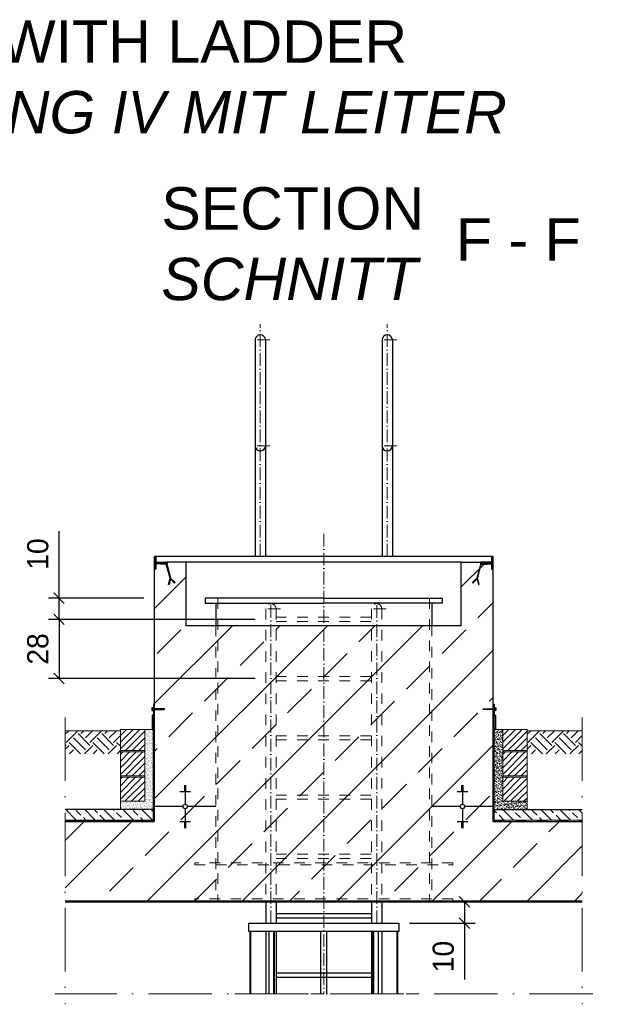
# Model space of a CAD drawing. Header units: millimetres. Extents: x -3395 to 5934498, y -177084 to 63013.
# Tile 390 of 652: x 109808 to 112604, y -48572 to -43920. Entities that reach past the tile are written whole.
import ezdxf

# ---------------------------------------------------------------- set-up
doc = ezdxf.new("R2010")
doc.units = ezdxf.units.MM
doc.linetypes.add('ACAD_ISO10W100', pattern=[18, 12, -3, 0, -3])
doc.linetypes.add('JIS_02_1.0', pattern=[2, 1, -1])
doc.layers.add('0_0_1_im Papierbereich gezeichnet', color=7, linetype='Continuous')
doc.layers.add('Bemaßung', color=7, linetype='Continuous', lineweight=9)
doc.layers.add('Beschriftung', color=7, linetype='Continuous', lineweight=9)
doc.styles.add('LBB3.5M1000', font='isocp.shx', dxfattribs={"height": 3.5})
doc.dimstyles.new('DIN', dxfattribs={"dimtxt": 2.5, "dimasz": 2.5, "dimexe": 1.25, "dimexo": 0.625, "dimtad": 1, "dimtih": 1, "dimdec": 4, "dimdsep": 46, "dimlunit": 6, "dimtxsty": 'Standard', "dimcen": 2.5, "dimadec": 0, "dimazin": 0, "dimtfac": 1, "dimtdec": 4, "dimtmove": 0, "dimatfit": 3, "dimfxl": 0, "dimtvp": 1, "dimtolj": 1, "dimtzin": 0, "dimarcsym": 0})
pattern_1 = [(45, (227.328, -1601.2524), (-2.24506403, 2.24506403), [])]
pattern_2 = [(37.5, (-14907.319, -9518.298), (-0.4000078, 12.2353309), [0, -9.652, 0, -10.795, 0, -10.31875]), (7.5, (-14907.319, -9518.298), (11.238082, 17.9206275), [0, -5.207, 0, -8.6995, 0, -3.33375]), (327.5, (-14915.129, -9518.298), (19.77480926, 0.0359296), [0, -3.175, 0, -11.43, 0, -14.9225]), (317.5, (-14915.13, -9518.298), (19.0889113, 5.573233), [0, -1.5875, 0, -7.493, 0, -8.5725])]
pattern_3 = [(45, (15932.7822, -9643.0579), (-0.898025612, 0.898025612), [])]
pattern_4 = [(45, (15932.782, -9849.52), (-15.715448, 15.715448), [])]
pattern_5 = [(135, (0, 320.98), (-44.90128, -44.90128), []), (135, (3e-15, 365.88), (-44.90128, -44.90128), [31.75, -15.875])]

# ---------------------------------------------------------------- blocks, each defined once
blk = doc.blocks.new('_Oblique')
at = {"color": 0, "linetype": 'ByBlock', "lineweight": -2}
blk.add_line((-0.5, -0.5), (0.5, 0.5), dxfattribs=at)
blk = doc.blocks.new('*D79')
at = {"layer": 'Bemaßung', "color": 0, "lineweight": -2, "transparency": 16777216}
for p, q in [((109994.2, -46652.8), (109994.2, -46336.1)), ((110395.5, -46652.8), (109944.2, -46652.8)), ((109994.2, -46752.8), (109994.2, -46652.8)), ((110395.5, -46752.8), (109944.2, -46752.8)), ((109994.2, -46752.8), (109994.2, -46802.8))]:
    blk.add_line(p, q, dxfattribs=at)
at = {"layer": 'DEFPOINTS', "color": 0, "transparency": 16777216}
for p in [(109994.2, -46652.8), (110445.5, -46652.8), (110445.5, -46752.8)]:
    blk.add_point(p, dxfattribs=at)
at = {"layer": 'Bemaßung', "color": 0, "lineweight": -2, "transparency": 16777216, "xscale": 50, "yscale": 50, "zscale": 50}
for p, rotation in [((109994.2, -46652.8), 270), ((109994.2, -46752.8), 90)]:
    blk.add_blockref('_Oblique', p, dxfattribs=dict(at, rotation=rotation))
at = {"layer": 'Bemaßung', "color": 0, "transparency": 16777216, "insert": (109894.2, -46444.4), "char_height": 100, "attachment_point": 5, "rotation": 90}
blk.add_mtext('\\A1;10', dxfattribs=at)
blk = doc.blocks.new('*D80')
at = {"layer": 'Bemaßung', "color": 0, "lineweight": -2, "transparency": 16777216}
for p, q in [((110921.3, -46752.8), (109944.2, -46752.8)), ((109994.2, -46752.8), (109994.2, -47032.8)), ((110921.3, -47032.8), (109944.2, -47032.8))]:
    blk.add_line(p, q, dxfattribs=at)
at = {"layer": 'DEFPOINTS', "color": 0, "transparency": 16777216}
for p in [(110971.3, -46752.8), (109994.2, -47032.8), (110971.3, -47032.8)]:
    blk.add_point(p, dxfattribs=at)
at = {"layer": 'Bemaßung', "color": 0, "lineweight": -2, "transparency": 16777216, "xscale": 50, "yscale": 50, "zscale": 50}
for p, rotation in [((109994.2, -46752.8), 90), ((109994.2, -47032.8), 270)]:
    blk.add_blockref('_Oblique', p, dxfattribs=dict(at, rotation=rotation))
at = {"layer": 'Bemaßung', "color": 0, "transparency": 16777216, "insert": (109894.2, -46892.8), "char_height": 100, "attachment_point": 5, "rotation": 90}
blk.add_mtext('\\A1;28', dxfattribs=at)
blk = doc.blocks.new('*D82')
at = {"layer": 'Bemaßung', "color": 0, "lineweight": -2, "transparency": 16777216}
for p, q in [((111650.5, -48087.8), (111960.6, -48087.8)), ((111910.6, -48087.8), (111910.6, -48187.8)), ((111650.5, -48187.8), (111960.6, -48187.8)), ((111910.6, -48187.8), (111910.6, -48454.4))]:
    blk.add_line(p, q, dxfattribs=at)
at = {"layer": 'DEFPOINTS', "color": 0, "transparency": 16777216}
for p in [(111600.5, -48087.8), (111910.6, -48087.8), (111600.5, -48187.8)]:
    blk.add_point(p, dxfattribs=at)
at = {"layer": 'Bemaßung', "color": 0, "lineweight": -2, "transparency": 16777216, "xscale": 50, "yscale": 50, "zscale": 50}
for p, rotation in [((111910.6, -48087.8), 90), ((111910.6, -48187.8), 270)]:
    blk.add_blockref('_Oblique', p, dxfattribs=dict(at, rotation=rotation))
at = {"layer": 'Bemaßung', "color": 0, "transparency": 16777216, "insert": (111810.6, -48346.1), "char_height": 100, "attachment_point": 5, "rotation": 90}
blk.add_mtext('\\A1;10', dxfattribs=at)

msp = doc.modelspace()

# ---------------------------------------------------------------- hatches: boundary and pattern name
at = {"lineweight": 5}
h = msp.add_hatch(dxfattribs=at)
h.set_pattern_fill('ANSI31', color=256)
h.set_pattern_definition(pattern_1)
edge = h.paths.add_edge_path()
edge.add_arc((110459.48865, -46496.76793), 7, 90, 180)
edge.add_line((110452.48865, -46496.76793), (110452.48865, -46512.76793))
edge.add_arc((110448.98865, -46512.76793), 3.5, -90, 0, ccw=False)
edge.add_line((110448.98865, -46516.26793), (110445.48865, -46516.26793))
edge.add_line((110445.48865, -46516.26793), (110445.48865, -46456.26793))
edge.add_line((110445.48865, -46456.26793), (110448.98865, -46456.26793))
edge.add_arc((110448.98865, -46459.76793), 3.5, 0, 90, ccw=False)
edge.add_line((110452.48865, -46459.76793), (110452.48865, -46475.76793))
edge.add_arc((110459.48865, -46475.76793), 7, 180, 270)
edge.add_line((110459.48865, -46482.76793), (110503.48865, -46482.76793))
edge.add_arc((110503.48865, -46484.76793), 2, 0, 90, ccw=False)
edge.add_line((110505.48865, -46484.76793), (110505.48865, -46487.76793))
edge.add_arc((110503.48865, -46487.76793), 2, -90, 0, ccw=False)
edge.add_line((110503.48865, -46489.76793), (110459.48865, -46489.76793))
h = msp.add_hatch(dxfattribs=at)
h.set_pattern_fill('ANSI31', color=256)
h.set_pattern_definition(pattern_1)
edge = h.paths.add_edge_path()
edge.add_arc((112031.48865, -46496.76793), 7, 360, 450, ccw=False)
edge.add_line((112038.48865, -46496.76793), (112038.48865, -46512.76793))
edge.add_arc((112041.98865, -46512.76793), 3.5, 540, 630)
edge.add_line((112041.98865, -46516.26793), (112045.48865, -46516.26793))
edge.add_line((112045.48865, -46516.26793), (112045.48865, -46456.26793))
edge.add_line((112045.48865, -46456.26793), (112041.98865, -46456.26793))
edge.add_arc((112041.98865, -46459.76793), 3.5, 450, 540)
edge.add_line((112038.48865, -46459.76793), (112038.48865, -46475.76793))
edge.add_arc((112031.48865, -46475.76793), 7, 270, 360, ccw=False)
edge.add_line((112031.48865, -46482.76793), (111987.48865, -46482.76793))
edge.add_arc((111987.48865, -46484.76793), 2, 450, 540)
edge.add_line((111985.48865, -46484.76793), (111985.48865, -46487.76793))
edge.add_arc((111987.48865, -46487.76793), 2, 540, 630)
edge.add_line((111987.48865, -46489.76793), (112031.48865, -46489.76793))
at = {"lineweight": 9}
h = msp.add_hatch(dxfattribs=at)
h.set_pattern_fill('ANSI33', color=256, scale=50)
h.set_pattern_definition([(45, (0, -1340.02), (-224.5064, 224.5064), []), (45, (224.5, -1340.02), (-224.5064, 224.5064), [158.75, -79.375])])
edge = h.paths.add_edge_path()
edge.add_arc((111987.48865, -46484.76793), 2, 90, 180)
edge.add_line((111985.48865, -46484.76793), (111985.48865, -46487.76793))
edge.add_arc((111987.48865, -46487.76793), 2, 180, 270)
edge.add_line((111987.48865, -46489.76793), (112031.48865, -46489.76793))
edge.add_arc((112031.48865, -46496.76793), 7, 0, 90, ccw=False)
edge.add_line((112038.48865, -46496.76793), (112038.48865, -46512.76793))
edge.add_arc((112041.98865, -46512.76793), 3.5, 180, 270)
edge.add_line((112041.98865, -46516.26793), (112045.48865, -46516.26793))
edge.add_line((112045.48865, -46516.26793), (112045.48865, -47707.2569))
edge.add_line((112045.48865, -47707.2569), (112467.14797, -47707.2569))
edge.add_line((112467.14797, -47707.2569), (112467.14797, -48082.76682))
edge.add_line((112467.14797, -48082.76682), (110023.82933, -48082.76682))
edge.add_line((110023.82933, -48082.76682), (110023.82933, -47707.2569))
edge.add_line((110023.82933, -47707.2569), (110445.48865, -47707.2569))
edge.add_line((110445.48865, -47707.2569), (110445.48865, -46482.76793))
edge.add_line((110445.48865, -46482.76793), (110595.48865, -46482.76793))
edge.add_line((110595.48865, -46482.76793), (110595.48865, -46782.76793))
edge.add_line((110595.48865, -46782.76793), (111895.48865, -46782.76793))
edge.add_line((111895.48865, -46782.76793), (111895.48865, -46482.76793))
edge.add_line((111895.48865, -46482.76793), (111987.48865, -46482.76793))
h = msp.add_hatch(color=256)
h.dxf.hatch_style = 1
h.paths.add_polyline_path([(110518.90208, -46558.88274), (110501.18667, -46492.76793), (110472.33766, -46492.76793), (110472.33766, -46489.76793), (110503.48865, -46489.76793), (110521.79986, -46558.10628), (110542.72886, -46579.03528), (110540.60754, -46581.1566), (110521.23145, -46561.78051), (110514.13931, -46588.24874), (110511.24153, -46587.47228)])
h = msp.add_hatch(color=256)
h.dxf.hatch_style = 1
h.paths.add_polyline_path([(111972.07522, -46558.88274), (111989.79063, -46492.76793), (112018.63964, -46492.76793), (112018.63964, -46489.76793), (111987.48865, -46489.76793), (111969.17744, -46558.10628), (111948.24844, -46579.03528), (111950.36976, -46581.1566), (111969.74585, -46561.78051), (111976.83799, -46588.24874), (111979.73577, -46587.47228)])
h = msp.add_hatch(color=256)
h.dxf.hatch_style = 1
h.paths.add_polyline_path([(110445.48865, -47152.83565), (110440.48126, -47152.83565), (110440.48126, -47175.22993), (110445.48534, -47175.22993)])
h.paths.add_polyline_path([(110445.48534, -47175.22993), (110440.48126, -47175.22993), (110440.48126, -47178.37029), (110445.48487, -47178.37029)])
h.paths.add_polyline_path([(110445.48487, -47178.37029), (110440.48126, -47178.37029), (110440.48126, -47186.21435), (110440.48126, -47200.76458), (110434.48865, -47206.75718), (110434.48865, -47273.18804), (110439.48865, -47273.18804), (110439.48865, -47208.82825), (110445.48126, -47202.83565)])
h = msp.add_hatch(color=256)
h.dxf.hatch_style = 1
h.paths.add_polyline_path([(112045.48865, -47152.83565), (112050.49605, -47152.83565), (112050.49605, -47175.22993), (112045.49196, -47175.22993)])
h.paths.add_polyline_path([(112045.49196, -47175.22993), (112050.49605, -47175.22993), (112050.49605, -47178.37029), (112045.49243, -47178.37029)])
h.paths.add_polyline_path([(112045.49243, -47178.37029), (112050.49605, -47178.37029), (112050.49605, -47186.21435), (112050.49605, -47200.76458), (112056.48865, -47206.75718), (112056.48865, -47273.18804), (112051.48865, -47273.18804), (112051.48865, -47208.82825), (112045.49605, -47202.83565)])
at = {"lineweight": 5}
h = msp.add_hatch(dxfattribs=at)
h.set_pattern_fill('ANSI31', color=256, scale=0.4, style=0)
h.set_pattern_definition(pattern_3)
h.paths.add_polyline_path([(110440.48126, -47178.37029), (110492.98893, -47178.37029), (110492.98893, -47175.22993), (110440.48126, -47175.22993)])
h = msp.add_hatch(dxfattribs=at)
h.set_pattern_fill('ANSI31', color=256, scale=0.4, style=0)
h.set_pattern_definition(pattern_3)
h.paths.add_polyline_path([(112050.49605, -47178.37029), (111997.98837, -47178.37029), (111997.98837, -47175.22993), (112050.49605, -47175.22993)])
h = msp.add_hatch()
h.set_pattern_fill('EARTH', color=256, scale=12.5, angle=45, style=0)
h.set_pattern_definition([(45, (86903.54, -9729.34), (7e-15, 112.2532), [79.375, -79.375]), (45, (86882.496, -9708.29), (7e-15, 112.2532), [79.375, -79.375]), (45, (86861.45, -9687.25), (7e-15, 112.2532), [79.375, -79.375]), (135, (86861.45, -9673.214), (-112.2532, 7e-15), [79.375, -79.375]), (135, (86882.496, -9652.17), (-112.2532, 7e-15), [79.375, -79.375]), (135, (86903.54, -9631.12), (-112.2532, 7e-15), [79.375, -79.375])])
h.paths.add_polyline_path([(110284.4094, -47388.2066), (110284.4094, -47361.40866), (110284.4094, -47279.11881), (110023.75008, -47279.11881), (110023.75008, -47388.2066)])
h = msp.add_hatch(dxfattribs=at)
h.set_pattern_fill('ANSI31', color=256, scale=7, style=0)
h.set_pattern_definition([(45, (24152.976, 807.59), (-15.715448, 15.715448), [])])
h.paths.add_polyline_path([(110284.48839, -47273.18804), (110399.48865, -47273.18804), (110399.48865, -47372.18804), (110284.48865, -47372.18804)])
h = msp.add_hatch(dxfattribs=at)
h.set_pattern_fill('ANSI31', color=256, scale=7, style=0)
h.set_pattern_definition([(45, (25959.976, 807.59), (-15.715448, 15.715448), [])])
h.paths.add_polyline_path([(112091.48839, -47273.18804), (112206.48865, -47273.18804), (112206.48865, -47372.18804), (112091.48865, -47372.18804)])
h = msp.add_hatch()
h.set_pattern_fill('EARTH', color=256, scale=12.5, angle=45, style=0)
h.set_pattern_definition([(45, (89086.2, -9729.34), (7e-15, 112.2532), [79.375, -79.375]), (45, (89065.155, -9708.29), (7e-15, 112.2532), [79.375, -79.375]), (45, (89044.11, -9687.25), (7e-15, 112.2532), [79.375, -79.375]), (135, (89044.11, -9673.214), (-112.2532, 7e-15), [79.375, -79.375]), (135, (89065.155, -9652.17), (-112.2532, 7e-15), [79.375, -79.375]), (135, (89086.2, -9631.12), (-112.2532, 7e-15), [79.375, -79.375])])
h.paths.add_polyline_path([(112467.06872, -47388.2066), (112467.06872, -47361.40866), (112467.06872, -47279.11881), (112206.4094, -47279.11881), (112206.4094, -47388.2066)])
h = msp.add_hatch(dxfattribs=at)
h.set_pattern_fill('ANSI31', color=256, scale=7, style=0)
h.set_pattern_definition([(45, (24152.976, 687.59), (-15.715448, 15.715448), [])])
h.paths.add_polyline_path([(110284.48865, -47379.18804), (110399.48865, -47379.18804), (110399.48865, -47492.18804), (110284.48865, -47492.18804)])
h = msp.add_hatch(dxfattribs=at)
h.set_pattern_fill('ANSI31', color=256, scale=7, style=0)
h.set_pattern_definition([(45, (25959.976, 687.59), (-15.715448, 15.715448), [])])
h.paths.add_polyline_path([(112091.48865, -47379.18804), (112206.48865, -47379.18804), (112206.48865, -47492.18804), (112091.48865, -47492.18804)])
h = msp.add_hatch(dxfattribs=at)
h.set_pattern_fill('ANSI31', color=256, scale=7, style=0)
h.set_pattern_definition(pattern_4)
h.paths.add_polyline_path([(110399.48865, -47499.18804), (110284.48865, -47499.18804), (110284.48865, -47612.18804), (110399.48865, -47612.18804)])
h = msp.add_hatch(dxfattribs=at)
h.set_pattern_fill('ANSI31', color=256, scale=7, style=0)
h.set_pattern_definition(pattern_4)
h.paths.add_polyline_path([(112091.48865, -47499.18804), (112206.48865, -47499.18804), (112206.48865, -47612.18804), (112091.48865, -47612.18804)])
at = {"lineweight": 9}
h = msp.add_hatch(dxfattribs=at)
h.set_pattern_fill('ANSI33', color=256, scale=10, angle=90)
h.set_pattern_definition(pattern_5)
h.paths.add_polyline_path([(110023.82933, -47651.33293), (110439.56169, -47651.33293), (110439.56916, -47701.33741), (110023.82933, -47701.33741)])
h = msp.add_hatch(dxfattribs=at)
h.set_pattern_fill('ANSI33', color=256, scale=10, angle=90)
h.set_pattern_definition(pattern_5)
h.paths.add_polyline_path([(112467.14797, -47651.33293), (112051.41561, -47651.33293), (112051.40814, -47701.33741), (112467.14797, -47701.33741)])
at = {"layer": 'Bemaßung', "lineweight": 5}
h = msp.add_hatch(dxfattribs=at)
h.set_pattern_fill('AR-SAND', color=256, scale=0.25)
h.set_pattern_definition(pattern_2)
h.paths.add_polyline_path([(110439.48865, -47273.18804), (110434.48865, -47273.18804), (110399.48865, -47273.18804), (110399.48865, -47386.18804), (110399.48865, -47499.18804), (110399.48865, -47612.18804), (110284.48865, -47612.18804), (110284.5049, -47651.33293), (110439.5049, -47651.33258)])
h = msp.add_hatch(dxfattribs=at)
h.set_pattern_fill('AR-SAND', color=256, scale=0.25)
h.set_pattern_definition(pattern_2)
h.paths.add_polyline_path([(112051.48778, -47273.18733), (112056.48778, -47273.18733), (112056.48654, -47273.18771), (112091.48654, -47273.18771), (112091.48865, -47386.18804), (112091.48865, -47499.18804), (112091.48865, -47612.18804), (112206.48865, -47612.18804), (112206.4724, -47651.33293), (112051.4724, -47651.33258)])

# ---------------------------------------------------------------- linework, layer by layer
at = {"linetype": 'ACAD_ISO10W100', "lineweight": 18, "ltscale": 5}
for p, q in [((110945.48865, -46456.26793), (110945.48865, -45358.61692)), ((111545.48865, -46456.26793), (111545.48865, -45358.61692)), ((110990.41401, -45432.91792), (110900.56329, -45432.91792)), ((111590.41401, -45432.91792), (111500.56329, -45432.91792)), ((110990.41401, -45932.91792), (110900.56329, -45932.91792)), ((111590.41401, -45932.91792), (111500.56329, -45932.91792)), ((111245.48865, -46348.26683), (111245.48865, -48521.69973)), ((111040.41401, -46702.91792), (110950.56329, -46702.91792)), ((110995.48865, -48187.76692), (110995.48865, -46661.98536)), ((111540.41401, -46702.76692), (111450.56329, -46702.76692)), ((111495.48865, -48187.76692), (111495.48865, -46661.98536)), ((111695.48865, -48521.69973), (110795.48865, -48521.69973))]:
    msp.add_line(p, q, dxfattribs=at)
for p, q in [((110921.33865, -45432.76692), (110921.33865, -46456.26793)), ((110969.63865, -45432.76692), (110969.63865, -46456.26793)), ((111521.33865, -45432.76692), (111521.33865, -46456.26793)), ((111569.63865, -45432.76692), (111569.63865, -46456.26793)), ((112045.48865, -46456.26793), (110445.48865, -46456.26793)), ((110445.48865, -47707.2569), (110445.48865, -46516.26793)), ((110595.48865, -46482.76793), (110503.48865, -46482.76793)), ((111895.48865, -46482.76793), (110595.48865, -46482.76793)), ((110595.48865, -46782.76793), (110595.48865, -46482.76793)), ((111895.48865, -46782.76793), (111895.48865, -46482.76793)), ((111895.48865, -46482.76793), (111987.48865, -46482.76793)), ((112045.48865, -47707.2569), (112045.48865, -46516.26793)), ((110735.48865, -46675.76692), (110735.48865, -46782.76793)), ((111755.48865, -46675.76692), (111755.48865, -46782.76793)), ((111895.48865, -46782.76793), (110595.48865, -46782.76793)), ((110585.48865, -47537.33636), (110595.48865, -47537.33636)), ((110585.48865, -47540.85626), (110595.48865, -47540.85626)), ((110585.48865, -47544.37617), (110595.48865, -47544.37617)), ((110590.48865, -47536.98964), (110590.48865, -47626.63711)), ((111895.48865, -47537.33636), (111905.48865, -47537.33636)), ((111895.48865, -47540.85626), (111905.48865, -47540.85626)), ((111895.48865, -47544.37617), (111905.48865, -47544.37617)), ((111900.48865, -47536.98964), (111900.48865, -47626.63711)), ((110565.48865, -47565.4956), (110615.48865, -47565.4956)), ((110585.48865, -47547.89607), (110595.48865, -47547.89607)), ((110585.48865, -47551.41598), (110595.48865, -47551.41598)), ((110585.48865, -47554.93588), (110595.48865, -47554.93588)), ((110585.48865, -47558.45579), (110595.48865, -47558.45579)), ((110585.48865, -47561.97569), (110595.48865, -47561.97569)), ((111875.48865, -47565.4956), (111925.48865, -47565.4956)), ((111895.48865, -47547.89607), (111905.48865, -47547.89607)), ((111895.48865, -47551.41598), (111905.48865, -47551.41598)), ((111895.48865, -47554.93588), (111905.48865, -47554.93588)), ((111895.48865, -47558.45579), (111905.48865, -47558.45579)), ((111895.48865, -47561.97569), (111905.48865, -47561.97569)), ((110580.13612, -47636.98964), (110445.48865, -47636.98964)), ((110735.48865, -47636.98964), (110600.84118, -47636.98964)), ((111890.13612, -47636.98964), (111755.48865, -47636.98964)), ((112045.48865, -47636.98964), (111910.84118, -47636.98964)), ((110439.56169, -47651.33293), (110023.82933, -47651.33293)), ((110590.48865, -47647.34217), (110590.48865, -47736.98964)), ((111900.48865, -47647.34217), (111900.48865, -47736.98964)), ((112051.41561, -47651.33293), (112467.14797, -47651.33293)), ((110023.82933, -47707.2569), (110445.48865, -47707.2569)), ((110445.48865, -47707.2569), (110023.82933, -47707.2569)), ((110565.48865, -47708.48368), (110615.48865, -47708.48368)), ((110585.48865, -47712.00359), (110595.48865, -47712.00359)), ((110585.48865, -47715.52349), (110595.48865, -47715.52349)), ((110585.48865, -47719.0434), (110595.48865, -47719.0434)), ((110585.48865, -47722.5633), (110595.48865, -47722.5633)), ((110585.48865, -47726.08321), (110595.48865, -47726.08321)), ((110585.48865, -47729.60311), (110595.48865, -47729.60311)), ((111875.48865, -47708.48368), (111925.48865, -47708.48368)), ((111895.48865, -47712.00359), (111905.48865, -47712.00359)), ((111895.48865, -47715.52349), (111905.48865, -47715.52349)), ((111895.48865, -47719.0434), (111905.48865, -47719.0434)), ((111895.48865, -47722.5633), (111905.48865, -47722.5633)), ((111895.48865, -47726.08321), (111905.48865, -47726.08321)), ((111895.48865, -47729.60311), (111905.48865, -47729.60311)), ((112045.48865, -47707.2569), (112467.14797, -47707.2569)), ((110585.48865, -47733.12302), (110595.48865, -47733.12302)), ((110585.48865, -47736.64292), (110595.48865, -47736.64292)), ((111895.48865, -47733.12302), (111905.48865, -47733.12302)), ((111895.48865, -47736.64292), (111905.48865, -47736.64292)), ((110023.82933, -48082.76682), (112467.14797, -48082.76682)), ((110023.82933, -48087.76692), (112467.14797, -48087.76692)), ((110971.33865, -48082.76692), (110971.33865, -48187.76692)), ((111019.63865, -48082.76692), (111019.63865, -48187.76692)), ((111471.33865, -48082.76703), (111471.33865, -48187.76703)), ((111519.63865, -48082.76703), (111519.63865, -48187.76703)), ((111019.63865, -48142.76692), (111471.33865, -48142.76692)), ((111019.63865, -48162.76692), (111471.33865, -48162.76692)), ((110971.33865, -48227.76692), (110971.33865, -48521.69973)), ((110987.39468, -48521.69973), (110987.39468, -48227.76692)), ((111008.60788, -48521.69973), (111008.60788, -48227.76692)), ((111012.14341, -48521.69973), (111012.14341, -48227.76692)), ((111019.63865, -48227.76692), (111019.63865, -48521.69973)), ((111471.33865, -48227.76692), (111471.33865, -48521.69973)), ((111478.83389, -48521.69973), (111478.83389, -48227.76692)), ((111482.36942, -48521.69973), (111482.36942, -48227.76692)), ((111503.58263, -48521.69973), (111503.58263, -48227.76692)), ((111519.63865, -48227.76692), (111519.63865, -48521.69973)), ((111019.63865, -48422.76692), (111471.33865, -48422.76692)), ((111019.63865, -48442.76692), (111471.33865, -48442.76692))]:
    msp.add_line(p, q)
at = {"linetype": 'JIS_02_1.0', "lineweight": 18, "ltscale": 50}
for p, q in [((110745.48865, -46652.76692), (110745.48865, -48087.76692)), ((111745.48865, -46652.76692), (111745.48865, -48087.76692)), ((110971.33865, -46702.91792), (110971.33865, -48082.76682)), ((111019.63865, -46702.91792), (111019.63865, -48082.76682)), ((111471.33865, -46702.76692), (111471.33865, -48082.76682)), ((111519.63865, -46702.76692), (111519.63865, -48082.76682)), ((111019.63865, -46742.76692), (111471.33865, -46742.76692)), ((110735.48865, -46782.76793), (110735.48865, -48082.76682)), ((111019.63865, -46762.76692), (111471.33865, -46762.76692)), ((111755.48865, -46782.76793), (111755.48865, -48082.76682)), ((111019.63865, -47022.76692), (111471.33865, -47022.76692)), ((111019.63865, -47042.76692), (111471.33865, -47042.76692)), ((111019.63865, -47302.76692), (111471.33865, -47302.76692)), ((111019.63865, -47322.76692), (111471.33865, -47322.76692)), ((111019.63865, -47582.76692), (111471.33865, -47582.76692)), ((111019.63865, -47602.76692), (111471.33865, -47602.76692)), ((111019.63865, -47862.76692), (111471.33865, -47862.76692)), ((111019.63865, -47882.76692), (111471.33865, -47882.76692))]:
    msp.add_line(p, q, dxfattribs=at)
at = {"linetype": 'ACAD_ISO10W100', "lineweight": 18, "ltscale": 25}
for p, q in [((110023.82933, -47216.278), (110023.82933, -48571.69973)), ((112467.14797, -47216.278), (112467.14797, -48571.69973)), ((112517.14797, -48521.69973), (109973.82933, -48521.69973))]:
    msp.add_line(p, q, dxfattribs=at)
at = {"lineweight": 9}
for p, q in [((110439.56916, -47701.33741), (110439.48865, -47208.82825)), ((112051.40814, -47701.33741), (112051.48865, -47208.82825)), ((110439.56916, -47701.33741), (110023.82933, -47701.33741)), ((112051.40814, -47701.33741), (112467.14797, -47701.33741))]:
    msp.add_line(p, q, dxfattribs=at)
at = {"linetype": 'JIS_02_1.0', "lineweight": 25, "ltscale": 50}
for p, q in [((110440.96473, -47702.73298), (110440.96473, -47207.35218)), ((112050.01258, -47702.73298), (112050.01258, -47207.35218)), ((110440.96473, -47702.73298), (110023.82933, -47702.73298)), ((112050.01258, -47702.73298), (112467.14797, -47702.73298))]:
    msp.add_line(p, q, dxfattribs=at)
at = {"linetype": 'ACAD_ISO10W100', "lineweight": 13, "ltscale": 25}
for p, q in [((110023.75008, -47279.11881), (110284.4094, -47279.11881)), ((110399.48865, -47273.18804), (110439.50522, -47273.18206)), ((112091.48865, -47273.18804), (112051.47208, -47273.18729)), ((112206.4094, -47279.11881), (112467.06872, -47279.11881)), ((110284.48865, -47612.18804), (110284.48865, -47651.33293)), ((112206.48865, -47612.18804), (112206.48865, -47651.33293))]:
    msp.add_line(p, q, dxfattribs=at)
for points in [[(110459.48865, -46489.76793, 0.4142135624), (110452.48865, -46496.76793), (110452.48865, -46512.76793, -0.4142135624), (110448.98865, -46516.26793), (110445.48865, -46516.26793), (110445.48865, -46456.26793), (110448.98865, -46456.26793, -0.4142135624), (110452.48865, -46459.76793), (110452.48865, -46475.76793, 0.4142135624), (110459.48865, -46482.76793), (110503.48865, -46482.76793, -0.4142135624), (110505.48865, -46484.76793), (110505.48865, -46487.76793, -0.4142135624), (110503.48865, -46489.76793)], [(112031.48865, -46489.76793, -0.4142135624), (112038.48865, -46496.76793), (112038.48865, -46512.76793, 0.4142135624), (112041.98865, -46516.26793), (112045.48865, -46516.26793), (112045.48865, -46456.26793), (112041.98865, -46456.26793, 0.4142135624), (112038.48865, -46459.76793), (112038.48865, -46475.76793, -0.4142135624), (112031.48865, -46482.76793), (111987.48865, -46482.76793, 0.4142135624), (111985.48865, -46484.76793), (111985.48865, -46487.76793, 0.4142135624), (111987.48865, -46489.76793)]]:
    msp.add_lwpolyline(points, format="xyb", close=True)
for points in [[(110518.90208, -46558.88274), (110501.18667, -46492.76793), (110472.33766, -46492.76793), (110472.33766, -46489.76793), (110503.48865, -46489.76793), (110521.79986, -46558.10628), (110542.72886, -46579.03528), (110540.60754, -46581.1566), (110521.23145, -46561.78051), (110514.13931, -46588.24874), (110511.24153, -46587.47228)], [(111972.07522, -46558.88274), (111989.79063, -46492.76793), (112018.63964, -46492.76793), (112018.63964, -46489.76793), (111987.48865, -46489.76793), (111969.17744, -46558.10628), (111948.24844, -46579.03528), (111950.36976, -46581.1566), (111969.74585, -46561.78051), (111976.83799, -46588.24874), (111979.73577, -46587.47228)], [(110890.48865, -48187.76692), (111600.48865, -48187.76692), (111600.48865, -48227.76692), (110890.48865, -48227.76692)]]:
    msp.add_lwpolyline(points, close=True)
for points in [[(111245.48865, -46652.76692), (110685.48865, -46652.76692), (110685.48865, -46675.76692), (111245.48865, -46675.76692)], [(111245.48865, -46652.76692), (111805.48865, -46652.76692), (111805.48865, -46675.76692), (111245.48865, -46675.76692)], [(110439.48865, -47273.18798), (110439.48865, -47208.82825), (110445.48126, -47202.83565), (110445.48865, -47152.83565), (110440.48126, -47152.83565), (110440.48126, -47200.76458), (110434.48865, -47206.75718), (110434.48865, -47273.18804), (110439.48865, -47273.18804)], [(112051.48865, -47273.18798), (112051.48865, -47208.82825), (112045.49605, -47202.83565), (112045.48865, -47152.83565), (112050.49605, -47152.83565), (112050.49605, -47200.76458), (112056.48865, -47206.75718), (112056.48865, -47273.18804), (112051.48865, -47273.18804)], [(110900.48865, -48521.69973), (110900.48865, -48227.76692), (110895.48865, -48227.76692), (110895.48865, -48521.69973)], [(111260.48865, -48521.69973), (111260.48865, -48227.76692), (111230.48865, -48227.76692), (111230.48865, -48521.69973)], [(111595.48865, -48521.69973), (111595.48865, -48227.76692), (111590.48865, -48227.76692), (111590.48865, -48521.69973)]]:
    msp.add_lwpolyline(points)
at = {"lineweight": 5}
for points in [[(110284.48839, -47273.18804), (110399.48865, -47273.18804), (110399.48865, -47372.18804), (110284.48865, -47372.18804), (110284.48839, -47273.18804)], [(112091.48839, -47273.18804), (112206.48865, -47273.18804), (112206.48865, -47372.18804), (112091.48865, -47372.18804), (112091.48839, -47273.18804)], [(110284.48865, -47379.18804), (110399.48865, -47379.18804), (110399.48865, -47492.18804), (110284.48865, -47492.18804), (110284.48865, -47379.18804)], [(112091.48865, -47379.18804), (112206.48865, -47379.18804), (112206.48865, -47492.18804), (112091.48865, -47492.18804), (112091.48865, -47379.18804)]]:
    msp.add_lwpolyline(points, dxfattribs=at)
at = {"lineweight": 9}
for points in [[(110399.48865, -47499.18804), (110284.48865, -47499.18804), (110284.48865, -47612.18804), (110399.48865, -47612.18804), (110399.48865, -47499.18804)], [(112091.48865, -47499.18804), (112206.48865, -47499.18804), (112206.48865, -47612.18804), (112091.48865, -47612.18804), (112091.48865, -47499.18804)]]:
    msp.add_lwpolyline(points, dxfattribs=at)
at = {"linetype": 'JIS_02_1.0', "lineweight": 18, "ltscale": 50}
for points in [[(110635.48867, -47912.76676), (111855.48863, -47912.76676), (111855.48863, -47902.76692), (110635.48867, -47902.76692)], [(110635.48863, -48082.76692), (111855.48863, -48082.76692), (111855.48863, -48072.76692), (110635.48863, -48072.76692)]]:
    msp.add_lwpolyline(points, close=True, dxfattribs=at)
for centre in [(110590.48865, -47636.98964), (111900.48865, -47636.98964)]:
    msp.add_circle(centre, 10.35253)
for centre, radius, start, end in [((110945.48865, -45432.76692), 24.15, 0, 180), ((111545.48865, -45432.76692), 24.15, 0, 180), ((110945.48865, -45932.76692), 24.15, 180, 0), ((111545.48865, -45932.76692), 24.15, 180, 0), ((110281.91023, -47375.68804), 4.34721, 306.3787686, 53.6212314), ((110402.06707, -47375.68804), 4.34721, 126.3787686, 233.6212314), ((112088.91023, -47375.68804), 4.34721, 306.3787686, 53.6212314), ((112209.06707, -47375.68804), 4.34721, 126.3787686, 233.6212314), ((110281.91023, -47495.68804), 4.34721, 306.3787686, 53.6212314), ((110402.06707, -47495.68804), 4.34721, 126.3787686, 233.6212314), ((112088.91023, -47495.68804), 4.34721, 306.3787686, 53.6212314), ((112209.06707, -47495.68804), 4.34721, 126.3787686, 233.6212314)]:
    msp.add_arc(centre, radius, start, end)
for centre in [(110995.48865, -46702.76692), (111495.48865, -46702.76692)]:
    msp.add_arc(centre, 24.15, 0, 180, dxfattribs=at)
at = {"layer": '0_0_1_im Papierbereich gezeichnet'}
for points in [[(110432.47086, -47183.18448), (110439.39877, -47183.18448), (110439.39877, -47170.41575), (110432.47086, -47170.41575)], [(110439.39877, -47186.21435), (110440.48126, -47186.21435), (110440.48126, -47167.38588), (110439.39877, -47167.38588)], [(112051.57853, -47186.21435), (112050.49605, -47186.21435), (112050.49605, -47167.38588), (112051.57853, -47167.38588)], [(112058.50644, -47183.18448), (112051.57853, -47183.18448), (112051.57853, -47170.41575), (112058.50644, -47170.41575)], [(110440.48126, -47178.37029), (110492.98893, -47178.37029), (110492.98893, -47175.22993), (110440.48126, -47175.22993)], [(112050.49605, -47178.37029), (111997.98837, -47178.37029), (111997.98837, -47175.22993), (112050.49605, -47175.22993)]]:
    msp.add_lwpolyline(points, close=True, dxfattribs=at)

# ---------------------------------------------------------------- texts
at = {"layer": 'Beschriftung', "char_height": 200, "attachment_point": 1, "style": 'LBB3.5M1000'}
for s, insert, width in [('\\pi599.15;{\\fArial|b0|i0|c0|p34;MANHOLE \\fCastellar|b0|i0|c0|p18;IV\\fArial|b0|i0|c0|p34; WITH LADDER\\P\\pi46.721;\\fArial|b0|i1|c0|p34;MONTAGEÖFFNUNG \\fCastellar|b0|i1|c0|p18;IV\\fArial|b0|i1|c0|p34; MIT LEITER}', (107326.10225, -43923.12294), 4967.5358744), ('{\\fArial|b0|i0|c0|p34;SECTION\\P\\fArial|b0|i1|c0|p34;SCHNITT}', (110477.7229, -44711.03022), 1238.3896454), ('{\\fArial|b0|i0|c0|p34;F - F}', (111870.26022, -44858.62098), 665.3434054)]:
    msp.add_mtext(s, dxfattribs=dict(at, insert=insert, width=width))

# ---------------------------------------------------------------- dimensions: what is measured, and where the dimension line sits
at = {"layer": 'Bemaßung'}
for base, p1, p2, picture, middle in [((109994.15777, -46652.76692), (110445.48865, -46752.76692), (110445.48865, -46652.76692), '*D79', (109994.15777, -46444.43359)), ((111910.56472, -48087.76692), (111600.48865, -48187.76692), (111600.48865, -48087.76692), '*D82', (111910.56472, -48346.10026))]:
    dim = msp.add_linear_dim(base=base, p1=p1, p2=p2, angle=90, text='10', dimstyle='DIN', override={"dimscale": 100, "dimtxt": 1, "dimasz": 0.5, "dimexe": 0.5, "dimexo": 0.5, "dimgap": 0.5, "dimtih": 0, "dimdec": 2, "dimblk1": 'Oblique', "dimblk2": 'Oblique', "dimsah": 1}, dxfattribs=at)
    dim.commit()
    dim.dimension.update_dxf_attribs({"geometry": picture, "text_midpoint": middle, "dimtype": 160})
dim = msp.add_linear_dim(base=(109994.15777, -47032.76692), p1=(110971.33865, -46752.76692), p2=(110971.33865, -47032.76692), angle=90, text='28', dimstyle='DIN', override={"dimscale": 100, "dimtxt": 1, "dimasz": 0.5, "dimexe": 0.5, "dimexo": 0.5, "dimgap": 0.5, "dimtih": 0, "dimdec": 2, "dimblk1": 'Oblique', "dimblk2": 'Oblique', "dimsah": 1, "dimtmove": 2}, dxfattribs=at)
dim.commit()
dim.dimension.update_dxf_attribs({"geometry": '*D80', "text_midpoint": (109894.15777, -46892.76692)})

doc.saveas('drawing.dxf')
